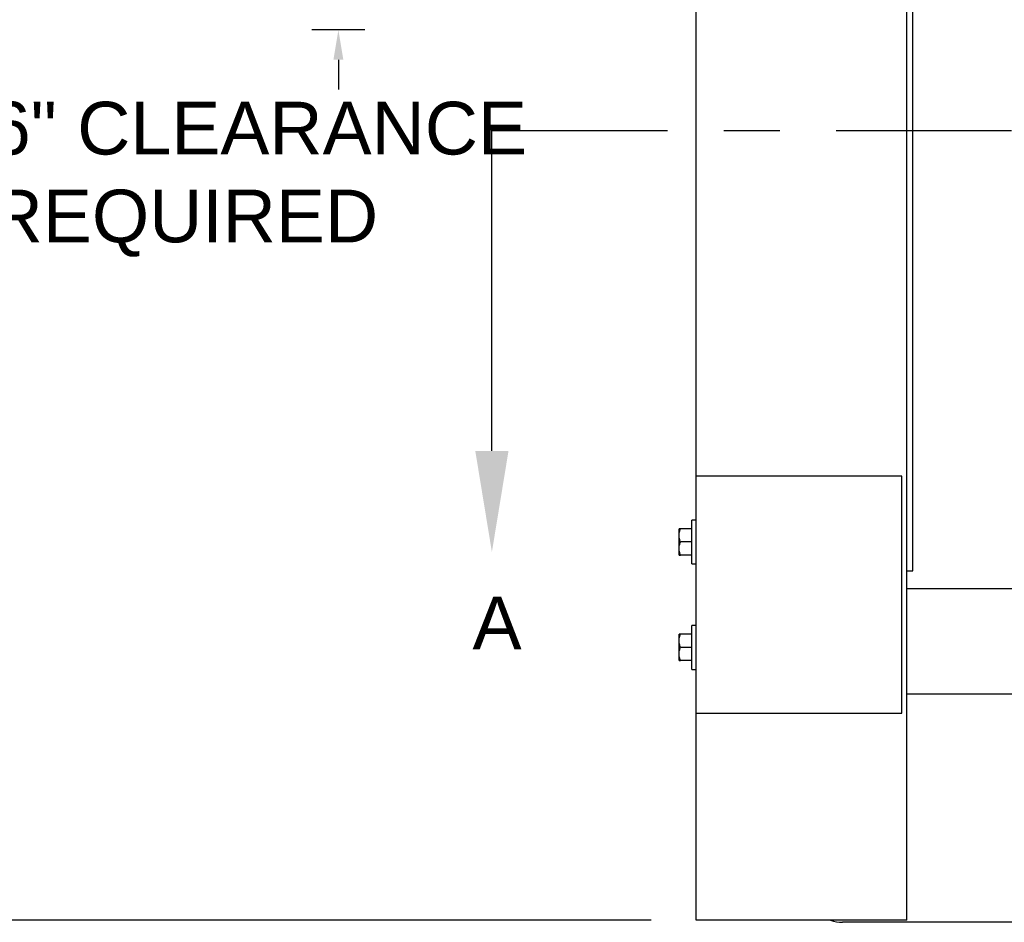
# Model space of a CAD drawing. Header units: inches. Extents: x 144.9 to 238.4, y 214.8 to 247.7.
# Tile 350 of 411: x 201.1 to 202.9, y 240 to 241.6. Entities that reach past the tile are written whole.
import ezdxf
from ezdxf import colors
from ezdxf.entities.mleader import LeaderData, LeaderLine
from ezdxf.math import Vec2, Vec3

# ---------------------------------------------------------------- set-up
doc = ezdxf.new("R2010")
doc.units = ezdxf.units.IN
doc.header["$LTSCALE"] = 0.25
doc.header["$MEASUREMENT"] = 0
doc.linetypes.add('CENTER', pattern=[2, 1.25, -0.25, 0.25, -0.25])
for name, color, linetype in [('ANNOTATIONS', 1, 'Continuous'), ('MOTOR LH', 7, 'Continuous'), ('SECTION CUTS', 6, 'CENTER')]:
    doc.layers.add(name, color=color, linetype=linetype)
doc.styles.add('ARIAL', font='arial.ttf', dxfattribs={"height": 0.09375})
doc.styles.get("Standard").update_dxf_attribs({"font": 'romans.shx'})

msp = doc.modelspace()

# ---------------------------------------------------------------- linework, layer by layer
at = {"layer": 'ANNOTATIONS'}
for p, q in [((201.7133, 241.57811), (201.61904, 241.57811)), ((201.66617, 241.52497), (201.66617, 241.47183)), ((202.2227, 239.9945), (200.64137, 239.9945))]:
    msp.add_line(p, q, dxfattribs=at)
msp.add_solid([(201.67502, 241.52497), (201.65731, 241.52497), (201.66617, 241.57811)], dxfattribs=at)
at = {"layer": 'MOTOR LH'}
for p, q in [((202.67811, 239.9945), (202.67811, 243.95811)), ((202.68838, 240.6158), (202.68838, 243.84038)), ((202.30311, 239.9945), (202.30311, 243.75255)), ((202.66919, 240.7841), (202.30166, 240.7841)), ((202.66919, 240.3629), (202.66919, 240.7841)), ((202.30166, 240.70631), (202.29541, 240.70631)), ((202.29541, 240.62818), (202.29541, 240.70631)), ((202.27266, 240.64381), (202.27266, 240.69068)), ((202.29541, 240.69068), (202.27476, 240.69068)), ((202.29541, 240.66725), (202.27476, 240.66725)), ((202.29541, 240.64381), (202.27476, 240.64381)), ((202.29541, 240.62818), (202.30166, 240.62818)), ((202.67811, 240.6158), (202.68838, 240.6158)), ((202.67811, 240.58455), (202.90088, 240.58455)), ((202.30166, 240.51881), (202.29541, 240.51881)), ((202.29541, 240.44068), (202.29541, 240.51881)), ((202.27266, 240.45631), (202.27266, 240.50318)), ((202.29541, 240.50318), (202.27476, 240.50318)), ((202.29541, 240.47975), (202.27476, 240.47975)), ((202.29541, 240.45631), (202.27476, 240.45631)), ((202.29541, 240.44068), (202.30166, 240.44068)), ((202.67811, 240.39705), (207.74842, 240.39705)), ((202.30166, 240.3629), (202.66919, 240.3629)), ((202.67811, 239.9945), (202.30311, 239.9945)), ((202.90088, 239.9908), (202.56338, 239.9908))]:
    msp.add_line(p, q, dxfattribs=at)
at = {"layer": 'MOTOR LH', "ltscale": 0.25}
msp.add_line((202.66919, 240.55055), (202.66919, 240.59644), dxfattribs=at)
at = {"layer": 'MOTOR LH'}
msp.add_arc((202.56338, 240.0533), 0.0625, 250.17271, 270, dxfattribs=at)
for points, knots in [([(202.27266, 240.67896), (202.27267, 240.67924), (202.27268, 240.68135), (202.27314, 240.68531), (202.27421, 240.68888), (202.27476, 240.69068)], [0, 0, 0, 0, 0.0700919, 0.5307854, 1, 1, 1, 1]), ([(202.27476, 240.69068), (202.27391, 240.69068), (202.2728, 240.69068), (202.27269, 240.69068), (202.27266, 240.69068)], [0, 0, 0, 0, 0.75369373, 1, 1, 1, 1]), ([(202.27476, 240.66725), (202.27417, 240.66915), (202.27299, 240.67299), (202.27277, 240.67696), (202.27266, 240.67896)], [0, 0, 0, 0, 0.495458, 1, 1, 1, 1]), ([(202.27266, 240.65553), (202.27267, 240.65581), (202.27268, 240.65791), (202.27314, 240.66187), (202.27421, 240.66544), (202.27476, 240.66725)], [0, 0, 0, 0, 0.0700919, 0.5307854, 1, 1, 1, 1]), ([(202.27476, 240.64381), (202.27417, 240.64571), (202.27299, 240.64955), (202.27277, 240.65352), (202.27266, 240.65553)], [0, 0, 0, 0, 0.495458, 1, 1, 1, 1]), ([(202.27266, 240.64381), (202.27269, 240.64381), (202.2728, 240.64381), (202.27391, 240.64381), (202.27476, 240.64381)], [0, 0, 0, 0, 0.24630627, 1, 1, 1, 1]), ([(202.27266, 240.49146), (202.27267, 240.49174), (202.27268, 240.49385), (202.27314, 240.49781), (202.27421, 240.50138), (202.27476, 240.50318)], [0, 0, 0, 0, 0.0700919, 0.5307854, 1, 1, 1, 1]), ([(202.27476, 240.50318), (202.27391, 240.50318), (202.2728, 240.50318), (202.27269, 240.50318), (202.27266, 240.50318)], [0, 0, 0, 0, 0.75369373, 1, 1, 1, 1]), ([(202.27476, 240.47975), (202.27417, 240.48165), (202.27299, 240.48549), (202.27277, 240.48946), (202.27266, 240.49146)], [0, 0, 0, 0, 0.495458, 1, 1, 1, 1]), ([(202.27266, 240.46803), (202.27267, 240.46831), (202.27268, 240.47041), (202.27314, 240.47437), (202.27421, 240.47794), (202.27476, 240.47975)], [0, 0, 0, 0, 0.0700919, 0.5307854, 1, 1, 1, 1]), ([(202.27476, 240.45631), (202.27417, 240.45821), (202.27299, 240.46205), (202.27277, 240.46602), (202.27266, 240.46803)], [0, 0, 0, 0, 0.495458, 1, 1, 1, 1]), ([(202.27266, 240.45631), (202.27269, 240.45631), (202.2728, 240.45631), (202.27391, 240.45631), (202.27476, 240.45631)], [0, 0, 0, 0, 0.24630627, 1, 1, 1, 1])]:
    msp.add_open_spline(points, degree=3, knots=knots, dxfattribs=at)
at = {"layer": 'SECTION CUTS'}
msp.add_line((201.93936, 241.39889), (208.43336, 241.39889), dxfattribs=at)

# ---------------------------------------------------------------- texts
at = {"layer": 'ANNOTATIONS', "insert": (201.04567, 241.31235), "char_height": 0.09375, "attachment_point": 4, "style": 'ARIAL'}
msp.add_mtext('6" CLEARANCE\\PREQUIRED', dxfattribs=at)
at = {"layer": 'SECTION CUTS', "style": 'ARIAL'}
msp.add_text('A', height=0.09375, dxfattribs=at).set_placement((201.90488, 240.47645))

# ---------------------------------------------------------------- leaders
at = {"layer": 'SECTION CUTS'}
ml = msp.add_multileader_mtext('Standard', dxfattribs=at)
ml.set_content('', color=256)
ml.set_leader_properties()
ml.build(insert=Vec2(0, 0))
ml.multileader.update_dxf_attribs({"dogleg_length": 0, "arrow_head_size": 0.18})
ctx = ml.context
ctx.base_point, ctx.char_height, ctx.arrow_head_size, ctx.landing_gap_size, ctx.plane_origin = Vec3(201.93936, 241.39889), 0.18, 0.18, 0, Vec3(201.93936, 240.64937)
notes = []
notes.append((ctx, [(0, (1, 1, 0), (201.93936, 241.39889), (1, 0), 0, [(0, [(201.93936, 240.64937)], 0, [])])]))
ctx.mtext.insert, ctx.mtext.flow_direction = Vec3(201.93936, 241.48889), 5
for ctx, leaders in notes:
    for number, flags, end, landing, length, lines in leaders:
        leader = LeaderData()
        leader.index, (leader.has_last_leader_line, leader.has_dogleg_vector, leader.attachment_direction) = number, flags
        leader.last_leader_point, leader.dogleg_vector, leader.dogleg_length = Vec3(end), Vec3(landing), length
        for number, points, colour, breaks in lines:
            line = LeaderLine()
            line.index, line.vertices, line.color, line.breaks = number, Vec3.list(points), colors.encode_raw_color(colour), breaks
            leader.lines.append(line)
        ctx.leaders.append(leader)

doc.saveas('drawing.dxf')
